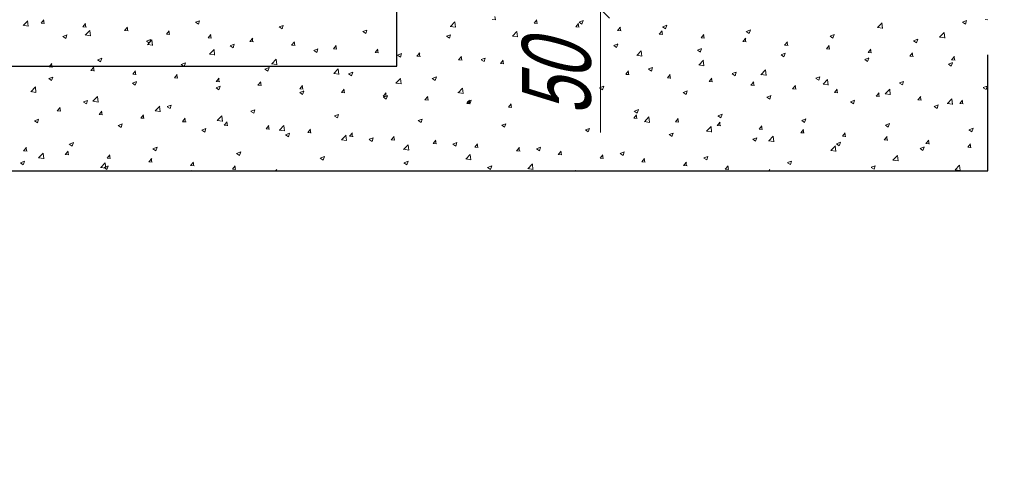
# Model space of a CAD drawing. Header units: millimetres. Extents: x 196 to 2027204, y -221452 to 153872.
# Tile 361 of 381: x 1225218 to 1227366, y -199682 to -198694. Entities that reach past the tile are written whole.
import ezdxf

# ---------------------------------------------------------------- set-up
doc = ezdxf.new("R2010")
doc.units = ezdxf.units.MM
doc.layers.get('Defpoints').update_dxf_attribs({"lineweight": 18})
for name, color, linetype, lineweight in [('.', 7, 'Continuous', 15), ('ТМ-размеры', 25, 'Continuous', 20), ('электрика', 1, 'Continuous', 140)]:
    doc.layers.add(name, color=color, linetype=linetype, lineweight=lineweight)
doc.styles.add('SFINKS', font='SFINKS.shx', dxfattribs={"width": 0.7, "oblique": 15})
doc.styles.add('Times New Roman', font='times.ttf')
doc.dimstyles.new('кира-50', dxfattribs={"dimtxt": 150, "dimasz": 40, "dimexe": 15, "dimexo": 0, "dimgap": 20, "dimtad": 1, "dimdec": 0, "dimrnd": 5, "dimdsep": 46, "dimtxsty": 'SFINKS', "dimblk1": 'OBLIQUE', "dimblk2": 'OBLIQUE', "dimsah": 1, "dimcen": 2.5, "dimclrd": 252, "dimclre": 252, "dimclrt": 252, "dimadec": 0, "dimazin": 0, "dimtfac": 1, "dimtdec": 0, "dimtofl": 0, "dimtmove": 0, "dimatfit": 3, "dimldrblk": 'OBLIQUE', "dimfxl": 15, "dimtfill": 1, "dimtolj": 1, "dimtzin": 0, "dimlwd": 20, "dimlwe": 20, "dimarcsym": 0})

# ---------------------------------------------------------------- blocks, each defined once
blk = doc.blocks.new('_Oblique')
at = {"color": 0, "linetype": 'ByBlock', "lineweight": -2}
blk.add_line((-0.5, -0.5), (0.5, 0.5), dxfattribs=at)
blk = doc.blocks.new('*D90')
at = {"layer": 'Defpoints', "color": 0, "linetype": 'ByBlock', "lineweight": 50, "transparency": 16777216}
for p in [(1226485.2, -198620.3), (1226485.2, -198670.3), (1226485.2, -198670.3)]:
    blk.add_point(p, dxfattribs=at)
at = {"layer": 'ТМ-размеры', "color": 252, "linetype": 'ByBlock', "lineweight": 20, "transparency": 16777216}
for p, q in [((1226485.2, -198620.3), (1226500.2, -198620.3)), ((1226485.2, -198620.3), (1226485.2, -198670.3)), ((1226485.2, -198670.3), (1226500.2, -198670.3)), ((1226485.2, -198670.3), (1226485.2, -198940.2))]:
    blk.add_line(p, q, dxfattribs=at)
at = {"layer": 'ТМ-размеры', "color": 252, "linetype": 'ByBlock', "lineweight": 20, "transparency": 16777216, "xscale": 40, "yscale": 40, "zscale": 40}
for p, rotation in [((1226485.2, -198620.3), 90), ((1226485.2, -198670.3), 270)]:
    blk.add_blockref('_Oblique', p, dxfattribs=dict(at, rotation=rotation))
at = {"layer": 'ТМ-размеры', "color": 252, "linetype": 'ByBlock', "transparency": 16777216, "insert": (1226390.2, -198825.3), "char_height": 150, "attachment_point": 5, "rotation": 90, "style": 'SFINKS', "bg_fill": 3, "box_fill_scale": 1.1, "bg_fill_color": 256, "bg_fill_true_color": 13158600, "bg_fill_transparency": 0}
blk.add_mtext('\\A1;50', dxfattribs=at)

msp = doc.modelspace()

# ---------------------------------------------------------------- linework, layer by layer
at = {"layer": '.', "color": 252, "linetype": 'Continuous', "lineweight": 20, "ltscale": 0.3, "true_color": 0x8c8c8c}
for p, q in [((1225225.9, -198706.1), (1225235.7, -198695.8)), ((1225237, -198707.9), (1225235.6, -198695.9)), ((1225265, -198701.4), (1225271.1, -198694.1)), ((1225271.7, -198702.2), (1225270.2, -198694.2)), ((1225601.8, -198699.3), (1225610.7, -198695.9)), ((1225608.1, -198703.7), (1225610.6, -198696)), ((1226249.4, -198693.5), (1226257, -198694.2)), ((1226256.1, -198694.3), (1226254.6, -198686.4)), ((1226340.5, -198701.5), (1226346.6, -198694.2)), ((1226347.2, -198702.3), (1226345.7, -198694.4)), ((1226438.6, -198699), (1226447.5, -198695.6)), ((1226444.8, -198703.4), (1226447.4, -198695.7)), ((1227275.4, -198698.7), (1227284.2, -198695.3)), ((1227281.6, -198703.1), (1227284.2, -198695.5)), ((1227324.9, -198693.6), (1227330.5, -198694.1)), ((1225225.7, -198705.8), (1225237, -198707.6)), ((1225265, -198701.4), (1225272.6, -198702)), ((1225356.1, -198709.3), (1225362.2, -198702)), ((1225356.1, -198709.4), (1225363.7, -198710)), ((1225362.8, -198710.2), (1225361.3, -198702.2)), ((1225361.4, -198727.2), (1225371.3, -198716.9)), ((1225372.5, -198728.9), (1225371.1, -198716.9)), ((1225447.2, -198717.3), (1225453.3, -198710)), ((1225447.2, -198717.3), (1225454.8, -198718)), ((1225453.9, -198718.1), (1225452.4, -198710.2)), ((1225538.3, -198725.3), (1225544.4, -198718)), ((1225545, -198726.1), (1225543.5, -198718.2)), ((1225601.7, -198699.4), (1225608.1, -198703.7)), ((1225784.3, -198709.5), (1225793.2, -198706)), ((1225784.3, -198709.6), (1225790.6, -198713.9)), ((1225790.6, -198713.9), (1225793.1, -198706.2)), ((1225966.8, -198719.6), (1225975.7, -198716.2)), ((1225973.1, -198724), (1225975.7, -198716.4)), ((1226157.6, -198708.3), (1226168.9, -198710)), ((1226157.8, -198708.6), (1226167.7, -198698.3)), ((1226168.9, -198710.3), (1226167.5, -198698.3)), ((1226293.3, -198729.6), (1226303.2, -198719.3)), ((1226304.4, -198731.4), (1226303, -198719.3)), ((1226340.5, -198701.5), (1226348.1, -198702.2)), ((1226431.6, -198709.4), (1226437.7, -198702.2)), ((1226431.6, -198709.5), (1226439.2, -198710.1)), ((1226438.3, -198710.3), (1226436.8, -198702.3)), ((1226438.5, -198699.2), (1226444.8, -198703.4)), ((1226522.7, -198717.4), (1226528.8, -198710.1)), ((1226522.7, -198717.4), (1226530.2, -198718.1)), ((1226529.4, -198718.3), (1226527.9, -198710.3)), ((1226613.7, -198725.4), (1226619.9, -198718.1)), ((1226620.5, -198726.2), (1226619, -198718.3)), ((1226621, -198709.3), (1226627.3, -198713.6)), ((1226621.1, -198709.2), (1226630, -198705.8)), ((1226627.3, -198713.6), (1226629.9, -198705.9)), ((1226803.6, -198719.3), (1226812.5, -198715.9)), ((1226809.9, -198723.8), (1226812.4, -198716.1)), ((1227089.6, -198710.7), (1227100.9, -198712.4)), ((1227089.7, -198711), (1227099.6, -198700.7)), ((1227100.8, -198712.8), (1227099.4, -198700.7)), ((1227275.3, -198698.9), (1227281.6, -198703.1)), ((1225312.5, -198730.2), (1225318.8, -198734.5)), ((1225312.6, -198730.1), (1225321.5, -198726.7)), ((1225318.8, -198734.5), (1225321.4, -198726.8)), ((1225361.2, -198726.9), (1225372.5, -198728.6)), ((1225495, -198740.4), (1225501.4, -198744.7)), ((1225495.1, -198740.2), (1225504, -198736.8)), ((1225496.9, -198748.2), (1225506.8, -198737.9)), ((1225501.3, -198744.7), (1225503.9, -198737)), ((1225508, -198750), (1225506.6, -198737.9)), ((1225538.3, -198725.3), (1225545.8, -198726)), ((1225629.4, -198733.2), (1225635.5, -198726)), ((1225629.4, -198733.3), (1225636.9, -198733.9)), ((1225636.1, -198734.1), (1225634.6, -198726.1)), ((1225720.4, -198741.2), (1225726.6, -198733.9)), ((1225727.2, -198742.1), (1225725.7, -198734.1)), ((1225966.8, -198719.8), (1225973.1, -198724)), ((1226149.3, -198729.9), (1226155.6, -198734.2)), ((1226149.4, -198729.8), (1226158.3, -198726.4)), ((1226155.6, -198734.2), (1226158.2, -198726.5)), ((1226293.2, -198729.3), (1226304.5, -198731)), ((1226331.8, -198740.1), (1226338.1, -198744.4)), ((1226331.9, -198740), (1226340.8, -198736.6)), ((1226338.1, -198744.4), (1226340.7, -198736.7)), ((1226428.9, -198750.6), (1226438.8, -198740.3)), ((1226440, -198752.4), (1226438.6, -198740.3)), ((1226613.7, -198725.4), (1226621.3, -198726.1)), ((1226704.8, -198733.4), (1226711, -198726.1)), ((1226704.8, -198733.4), (1226712.4, -198734)), ((1226711.6, -198734.2), (1226710.1, -198726.2)), ((1226795.9, -198741.3), (1226802.1, -198734)), ((1226802.7, -198742.2), (1226801.2, -198734.2)), ((1226803.5, -198719.5), (1226809.9, -198723.8)), ((1226986.1, -198729.5), (1226995, -198726.1)), ((1226986.1, -198729.7), (1226992.4, -198733.9)), ((1226992.4, -198733.9), (1226994.9, -198726.3)), ((1227168.6, -198739.7), (1227177.5, -198736.3)), ((1227168.6, -198739.8), (1227174.9, -198744.1)), ((1227174.9, -198744.1), (1227177.5, -198736.4)), ((1227225.1, -198731.7), (1227236.4, -198733.4)), ((1227225.3, -198732), (1227235.2, -198721.7)), ((1227236.4, -198733.8), (1227235, -198721.7)), ((1225496.8, -198747.9), (1225508.1, -198749.6)), ((1225632.5, -198769.2), (1225642.4, -198758.9)), ((1225643.6, -198771), (1225642.2, -198758.9)), ((1225677.6, -198750.4), (1225686.5, -198747)), ((1225677.6, -198750.6), (1225683.9, -198754.8)), ((1225683.9, -198754.8), (1225686.4, -198747.2)), ((1225720.4, -198741.2), (1225728, -198741.9)), ((1225811.5, -198749.2), (1225817.7, -198741.9)), ((1225811.5, -198749.2), (1225819.1, -198749.9)), ((1225818.3, -198750), (1225816.8, -198742.1)), ((1225860.1, -198760.6), (1225869, -198757.2)), ((1225860.1, -198760.7), (1225866.4, -198765)), ((1225866.4, -198765), (1225868.9, -198757.3)), ((1225902.6, -198757.2), (1225908.8, -198749.9)), ((1225902.6, -198757.2), (1225910.2, -198757.8)), ((1225909.4, -198758), (1225907.9, -198750)), ((1225993.7, -198765.1), (1225999.8, -198757.8)), ((1226000.4, -198766), (1225999, -198758)), ((1226428.7, -198750.3), (1226440, -198752.1)), ((1226514.3, -198750.3), (1226520.6, -198754.6)), ((1226514.4, -198750.1), (1226523.3, -198746.7)), ((1226520.6, -198754.5), (1226523.2, -198746.9)), ((1226564.4, -198771.6), (1226574.3, -198761.3)), ((1226575.5, -198773.4), (1226574.1, -198761.3)), ((1226696.8, -198760.5), (1226703.2, -198764.7)), ((1226696.9, -198760.3), (1226705.8, -198756.9)), ((1226703.1, -198764.7), (1226705.7, -198757)), ((1226795.9, -198741.3), (1226803.5, -198742)), ((1226887, -198749.3), (1226893.1, -198742)), ((1226887, -198749.3), (1226894.6, -198750)), ((1226893.7, -198750.1), (1226892.3, -198742.2)), ((1226978.1, -198757.3), (1226984.2, -198750)), ((1226978.1, -198757.3), (1226985.7, -198757.9)), ((1226984.8, -198758.1), (1226983.4, -198750.1)), ((1227069.2, -198765.2), (1227075.3, -198757.9)), ((1227075.9, -198766.1), (1227074.5, -198758.1)), ((1225388.3, -198781.4), (1225394.6, -198785.6)), ((1225388.4, -198781.2), (1225397.3, -198777.8)), ((1225394.6, -198785.6), (1225397.2, -198777.9)), ((1225632.3, -198768.9), (1225643.6, -198770.7)), ((1225768, -198790.2), (1225777.9, -198779.9)), ((1225779.1, -198792), (1225777.7, -198779.9)), ((1225993.7, -198765.1), (1226001.3, -198765.8)), ((1226042.6, -198770.9), (1226048.9, -198775.2)), ((1226042.7, -198770.8), (1226051.5, -198767.3)), ((1226048.9, -198775.2), (1226051.5, -198767.5)), ((1226084.8, -198773.1), (1226090.9, -198765.8)), ((1226084.8, -198773.1), (1226092.4, -198773.8)), ((1226091.5, -198773.9), (1226090.1, -198766)), ((1226175.9, -198781.1), (1226182, -198773.8)), ((1226175.9, -198781.1), (1226183.5, -198781.7)), ((1226182.6, -198781.9), (1226181.2, -198773.9)), ((1226225.1, -198781.1), (1226231.4, -198785.3)), ((1226225.2, -198780.9), (1226234.1, -198777.5)), ((1226231.4, -198785.3), (1226234, -198777.7)), ((1226267, -198789), (1226273.1, -198781.7)), ((1226273.7, -198789.9), (1226272.3, -198781.9)), ((1226564.3, -198771.3), (1226575.6, -198773.1)), ((1226699.9, -198792.6), (1226709.8, -198782.3)), ((1226711.1, -198794.4), (1226709.6, -198782.4)), ((1226879.4, -198770.5), (1226888.3, -198767.1)), ((1226879.4, -198770.6), (1226885.7, -198774.9)), ((1226885.7, -198774.9), (1226888.2, -198767.2)), ((1227061.9, -198780.7), (1227070.8, -198777.2)), ((1227061.9, -198780.8), (1227068.2, -198785.1)), ((1227068.2, -198785.1), (1227070.8, -198777.4)), ((1227069.2, -198765.2), (1227076.8, -198765.9)), ((1227160.3, -198773.2), (1227166.4, -198765.9)), ((1227160.3, -198773.2), (1227167.9, -198773.9)), ((1227167, -198774), (1227165.6, -198766.1)), ((1227251.4, -198781.2), (1227257.5, -198773.9)), ((1227251.4, -198781.2), (1227259, -198781.9)), ((1227258.1, -198782), (1227256.6, -198774.1)), ((1225282.6, -198796.9), (1225288.7, -198789.6)), ((1225282.6, -198796.9), (1225290.2, -198797.6)), ((1225289.3, -198797.7), (1225287.9, -198789.8)), ((1225373.7, -198804.9), (1225379.8, -198797.6)), ((1225373.7, -198804.9), (1225381.3, -198805.5)), ((1225380.4, -198805.7), (1225379, -198797.7)), ((1225570.8, -198791.5), (1225577.2, -198795.8)), ((1225570.9, -198791.4), (1225579.8, -198788)), ((1225577.2, -198795.8), (1225579.7, -198788.1)), ((1225753.4, -198801.5), (1225762.3, -198798.1)), ((1225753.4, -198801.7), (1225759.7, -198806)), ((1225759.7, -198806), (1225762.2, -198798.3)), ((1225767.9, -198789.9), (1225779.2, -198791.7)), ((1225903.6, -198811.3), (1225913.4, -198800.9)), ((1225914.7, -198813), (1225913.2, -198801)), ((1226267, -198789), (1226274.6, -198789.7)), ((1226358.1, -198797), (1226364.2, -198789.7)), ((1226358.1, -198797), (1226365.7, -198797.7)), ((1226364.8, -198797.8), (1226363.3, -198789.9)), ((1226407.6, -198791.3), (1226413.9, -198795.5)), ((1226407.7, -198791.1), (1226416.6, -198787.7)), ((1226413.9, -198795.5), (1226416.5, -198787.8)), ((1226449.2, -198805), (1226455.3, -198797.7)), ((1226449.2, -198805), (1226456.8, -198805.7)), ((1226455.9, -198805.8), (1226454.4, -198797.9)), ((1226590.1, -198801.4), (1226596.4, -198805.7)), ((1226590.2, -198801.3), (1226599.1, -198797.9)), ((1226596.4, -198805.7), (1226599, -198798)), ((1226699.8, -198792.3), (1226711.1, -198794.1)), ((1226835.5, -198813.7), (1226845.4, -198803.4)), ((1226846.6, -198815.4), (1226845.2, -198803.4)), ((1227244.4, -198791), (1227250.7, -198795.2)), ((1227244.5, -198790.8), (1227253.3, -198787.4)), ((1227250.7, -198795.2), (1227253.3, -198787.6)), ((1225281.6, -198822.3), (1225287.9, -198826.6)), ((1225281.7, -198822.2), (1225290.6, -198818.8)), ((1225287.9, -198826.6), (1225290.5, -198818.9)), ((1225464.8, -198812.8), (1225470.9, -198805.5)), ((1225464.8, -198812.9), (1225472.4, -198813.5)), ((1225471.5, -198813.7), (1225470, -198805.7)), ((1225555.9, -198820.8), (1225562, -198813.5)), ((1225555.9, -198820.8), (1225563.5, -198821.5)), ((1225562.6, -198821.6), (1225561.1, -198813.7)), ((1225647, -198828.8), (1225653.1, -198821.5)), ((1225653.7, -198829.6), (1225652.2, -198821.7)), ((1225903.4, -198811), (1225914.7, -198812.7)), ((1225935.9, -198811.7), (1225944.8, -198808.3)), ((1225935.9, -198811.9), (1225942.2, -198816.1)), ((1225942.2, -198816.1), (1225944.8, -198808.5)), ((1226039.1, -198832.3), (1226049, -198822)), ((1226050.2, -198834), (1226048.8, -198822)), ((1226118.4, -198822), (1226124.7, -198826.3)), ((1226118.5, -198821.9), (1226127.4, -198818.5)), ((1226124.7, -198826.3), (1226127.3, -198818.6)), ((1226540.3, -198812.9), (1226546.4, -198805.6)), ((1226540.3, -198813), (1226547.9, -198813.6)), ((1226547, -198813.8), (1226545.5, -198805.8)), ((1226631.4, -198820.9), (1226637.5, -198813.6)), ((1226631.4, -198820.9), (1226639, -198821.6)), ((1226638.1, -198821.8), (1226636.6, -198813.8)), ((1226722.5, -198828.9), (1226728.6, -198821.6)), ((1226729.2, -198829.7), (1226727.7, -198821.8)), ((1226772.6, -198811.6), (1226779, -198815.9)), ((1226772.7, -198811.4), (1226781.6, -198808)), ((1226779, -198815.9), (1226781.5, -198808.2)), ((1226835.3, -198813.4), (1226846.6, -198815.1)), ((1226955.2, -198821.6), (1226964.1, -198818.2)), ((1226955.2, -198821.8), (1226961.5, -198826)), ((1226961.5, -198826), (1226964, -198818.3)), ((1226971, -198834.7), (1226980.9, -198824.4)), ((1226982.1, -198836.5), (1226980.7, -198824.4)), ((1225242.7, -198850.9), (1225252.6, -198840.6)), ((1225253.8, -198852.7), (1225252.4, -198840.6)), ((1225464.1, -198832.5), (1225470.5, -198836.8)), ((1225464.2, -198832.3), (1225473.1, -198828.9)), ((1225470.4, -198836.7), (1225473, -198829.1)), ((1225646.7, -198842.5), (1225655.6, -198839.1)), ((1225646.7, -198842.7), (1225653, -198846.9)), ((1225647, -198828.8), (1225654.6, -198829.5)), ((1225653, -198846.9), (1225655.5, -198839.2)), ((1225738.1, -198836.7), (1225744.2, -198829.5)), ((1225738.1, -198836.8), (1225745.7, -198837.4)), ((1225744.8, -198837.6), (1225743.3, -198829.6)), ((1225829.2, -198844.7), (1225835.3, -198837.4)), ((1225829.2, -198844.7), (1225836.7, -198845.4)), ((1225835.9, -198845.6), (1225834.4, -198837.6)), ((1225920.3, -198852.7), (1225926.4, -198845.4)), ((1225927, -198853.5), (1225925.5, -198845.6)), ((1226038.9, -198832), (1226050.2, -198833.7)), ((1226174.6, -198853.3), (1226184.5, -198843)), ((1226185.7, -198855.1), (1226184.3, -198843)), ((1226300.9, -198832.2), (1226307.2, -198836.5)), ((1226301, -198832.1), (1226309.9, -198828.6)), ((1226307.2, -198836.5), (1226309.8, -198828.8)), ((1226483.4, -198842.4), (1226489.7, -198846.6)), ((1226483.5, -198842.2), (1226492.4, -198838.8)), ((1226489.7, -198846.6), (1226492.3, -198839)), ((1226722.5, -198828.9), (1226730, -198829.6)), ((1226813.6, -198836.9), (1226819.7, -198829.6)), ((1226813.6, -198836.9), (1226821.1, -198837.5)), ((1226820.3, -198837.7), (1226818.8, -198829.7)), ((1226904.6, -198844.8), (1226910.8, -198837.5)), ((1226904.6, -198844.8), (1226912.2, -198845.5)), ((1226911.4, -198845.7), (1226909.9, -198837.7)), ((1226970.9, -198834.4), (1226982.2, -198836.1)), ((1226995.7, -198852.8), (1227001.9, -198845.5)), ((1227002.5, -198853.6), (1227001, -198845.7)), ((1227106.6, -198855.7), (1227116.5, -198845.4)), ((1227117.7, -198857.5), (1227116.3, -198845.4)), ((1227137.7, -198831.8), (1227146.6, -198828.4)), ((1227137.7, -198831.9), (1227144, -198836.2)), ((1227144, -198836.2), (1227146.6, -198828.5)), ((1227320.2, -198842.1), (1227326.5, -198846.4)), ((1227320.3, -198842), (1227329.2, -198838.5)), ((1227326.5, -198846.4), (1227329.1, -198838.7)), ((1225242.5, -198850.6), (1225253.8, -198852.3)), ((1225378.2, -198871.9), (1225388.1, -198861.6)), ((1225389.3, -198873.7), (1225387.9, -198861.6)), ((1225829.2, -198852.7), (1225838.1, -198849.3)), ((1225829.2, -198852.8), (1225835.5, -198857.1)), ((1225835.5, -198857.1), (1225838, -198849.4)), ((1225920.2, -198852.7), (1225927.8, -198853.4)), ((1226011.3, -198860.7), (1226017.5, -198853.4)), ((1226011.3, -198860.7), (1226018.9, -198861.3)), ((1226011.7, -198863), (1226018, -198867.3)), ((1226011.8, -198862.9), (1226020.6, -198859.4)), ((1226018.1, -198861.5), (1226016.6, -198853.5)), ((1226018, -198867.3), (1226020.6, -198859.6)), ((1226102.4, -198868.6), (1226108.6, -198861.3)), ((1226102.4, -198868.6), (1226110, -198869.3)), ((1226109.2, -198869.5), (1226107.7, -198861.5)), ((1226174.5, -198853), (1226185.8, -198854.7)), ((1226193.5, -198876.6), (1226199.6, -198869.3)), ((1226194.3, -198873), (1226203.2, -198869.6)), ((1226200.3, -198877.4), (1226198.8, -198869.5)), ((1226200.5, -198877.4), (1226203.1, -198869.8)), ((1226310.2, -198874.3), (1226320.1, -198864)), ((1226321.3, -198876.1), (1226319.9, -198864)), ((1226665.9, -198852.6), (1226672.3, -198856.8)), ((1226666, -198852.4), (1226674.9, -198849)), ((1226672.2, -198856.8), (1226674.8, -198849.1)), ((1226848.5, -198862.6), (1226857.4, -198859.2)), ((1226848.5, -198862.7), (1226854.8, -198867)), ((1226854.8, -198867), (1226857.3, -198859.3)), ((1226995.7, -198852.8), (1227003.3, -198853.5)), ((1227031, -198872.7), (1227039.9, -198869.3)), ((1227037.3, -198877.2), (1227039.8, -198869.5)), ((1227086.8, -198860.8), (1227093, -198853.5)), ((1227086.8, -198860.8), (1227094.4, -198861.4)), ((1227093.6, -198861.6), (1227092.1, -198853.6)), ((1227106.4, -198855.4), (1227117.7, -198857.2)), ((1227177.9, -198868.7), (1227184, -198861.4)), ((1227177.9, -198868.7), (1227185.5, -198869.4)), ((1227184.6, -198869.6), (1227183.2, -198861.6)), ((1227242.1, -198876.7), (1227252, -198866.4)), ((1227253.2, -198878.5), (1227251.8, -198866.4)), ((1227269, -198876.7), (1227275.1, -198869.4)), ((1227275.7, -198877.5), (1227274.3, -198869.6)), ((1225300.2, -198892.4), (1225306.3, -198885.1)), ((1225307, -198893.3), (1225305.5, -198885.3)), ((1225357.4, -198873.5), (1225363.7, -198877.7)), ((1225357.5, -198873.3), (1225366.4, -198869.9)), ((1225363.7, -198877.7), (1225366.3, -198870)), ((1225378.1, -198871.6), (1225389.4, -198873.4)), ((1225513.8, -198892.9), (1225523.7, -198882.6)), ((1225524.9, -198894.7), (1225523.5, -198882.6)), ((1225539.9, -198883.6), (1225546.3, -198887.9)), ((1225540, -198883.5), (1225548.9, -198880.1)), ((1225546.2, -198887.9), (1225548.8, -198880.2)), ((1225722.5, -198893.6), (1225731.4, -198890.2)), ((1225728.8, -198898.1), (1225731.3, -198890.4)), ((1226193.5, -198876.6), (1226201.1, -198877.3)), ((1226194.2, -198873.2), (1226200.5, -198877.4)), ((1226284.6, -198884.6), (1226290.7, -198877.3)), ((1226284.6, -198884.6), (1226292.2, -198885.2)), ((1226291.3, -198885.4), (1226289.9, -198877.4)), ((1226310, -198874), (1226321.3, -198875.8)), ((1226375.7, -198892.5), (1226381.8, -198885.2)), ((1226376.7, -198883.3), (1226383, -198887.6)), ((1226376.8, -198883.2), (1226385.7, -198879.8)), ((1226382.4, -198893.4), (1226381, -198885.4)), ((1226383, -198887.6), (1226385.6, -198879.9)), ((1226445.7, -198895.3), (1226455.6, -198885)), ((1226456.8, -198897.1), (1226455.4, -198885.1)), ((1226559.3, -198893.4), (1226568.2, -198890)), ((1226565.5, -198897.8), (1226568.1, -198890.1)), ((1227031, -198872.9), (1227037.3, -198877.2)), ((1227213.5, -198883.1), (1227219.8, -198887.3)), ((1227213.6, -198882.9), (1227222.4, -198879.5)), ((1227219.8, -198887.3), (1227222.4, -198879.7)), ((1227242, -198876.4), (1227253.3, -198878.2)), ((1227269, -198876.7), (1227276.6, -198877.4)), ((1225250.8, -198914.3), (1225259.7, -198910.8)), ((1225257, -198918.7), (1225259.6, -198911)), ((1225300.2, -198892.4), (1225307.8, -198893.1)), ((1225391.3, -198900.4), (1225397.4, -198893.1)), ((1225391.3, -198900.4), (1225398.9, -198901.1)), ((1225398, -198901.2), (1225396.6, -198893.3)), ((1225482.4, -198908.4), (1225488.5, -198901.1)), ((1225482.4, -198908.4), (1225490, -198909)), ((1225489.1, -198909.2), (1225487.7, -198901.2)), ((1225513.6, -198892.6), (1225524.9, -198894.4)), ((1225573.5, -198916.3), (1225579.6, -198909)), ((1225580.2, -198917.2), (1225578.8, -198909.2)), ((1225649.3, -198913.9), (1225659.2, -198903.6)), ((1225660.4, -198915.7), (1225659, -198903.7)), ((1225722.5, -198893.8), (1225728.8, -198898.1)), ((1225905, -198903.8), (1225913.9, -198900.4)), ((1225905, -198904), (1225911.3, -198908.2)), ((1225911.3, -198908.2), (1225913.9, -198900.5)), ((1226087.6, -198914), (1226096.5, -198910.6)), ((1226093.8, -198918.4), (1226096.4, -198910.7)), ((1226375.7, -198892.5), (1226383.3, -198893.2)), ((1226445.6, -198895), (1226456.9, -198896.8)), ((1226466.8, -198900.5), (1226472.9, -198893.2)), ((1226466.8, -198900.5), (1226474.4, -198901.2)), ((1226473.5, -198901.3), (1226472.1, -198893.4)), ((1226557.9, -198908.5), (1226564, -198901.2)), ((1226557.9, -198908.5), (1226565.5, -198909.2)), ((1226559.2, -198893.5), (1226565.5, -198897.8)), ((1226564.6, -198909.3), (1226563.2, -198901.4)), ((1226581.2, -198916.4), (1226591.1, -198906.1)), ((1226592.3, -198918.1), (1226590.9, -198906.1)), ((1226649, -198916.4), (1226655.1, -198909.1)), ((1226655.7, -198917.3), (1226654.2, -198909.3)), ((1226741.7, -198903.7), (1226748.1, -198908)), ((1226741.8, -198903.5), (1226750.7, -198900.1)), ((1226748.1, -198907.9), (1226750.6, -198900.3)), ((1226924.3, -198913.7), (1226933.2, -198910.3)), ((1226930.6, -198918.1), (1226933.1, -198910.4)), ((1225250.7, -198914.4), (1225257, -198918.7)), ((1225433.2, -198924.6), (1225439.6, -198928.8)), ((1225433.3, -198924.4), (1225442.2, -198921)), ((1225439.5, -198928.8), (1225442.1, -198921.2)), ((1225573.5, -198916.4), (1225581.1, -198917)), ((1225615.8, -198934.6), (1225624.7, -198931.2)), ((1225622.1, -198939), (1225624.6, -198931.3)), ((1225649.2, -198913.6), (1225660.5, -198915.4)), ((1225664.6, -198924.3), (1225670.7, -198917)), ((1225664.6, -198924.3), (1225672.2, -198925)), ((1225671.3, -198925.1), (1225669.9, -198917.2)), ((1225755.7, -198932.3), (1225761.8, -198925)), ((1225755.7, -198932.3), (1225763.3, -198933)), ((1225762.4, -198933.1), (1225760.9, -198925.2)), ((1225784.8, -198935), (1225794.7, -198924.7)), ((1225795.9, -198936.7), (1225794.5, -198924.7)), ((1225846.8, -198940.2), (1225852.9, -198932.9)), ((1225853.5, -198941.1), (1225852, -198933.1)), ((1226087.5, -198914.1), (1226093.8, -198918.4)), ((1226270, -198924.3), (1226276.3, -198928.6)), ((1226270.1, -198924.2), (1226279, -198920.7)), ((1226276.3, -198928.6), (1226278.9, -198920.9)), ((1226452.6, -198934.3), (1226461.5, -198930.9)), ((1226458.8, -198938.7), (1226461.4, -198931.1)), ((1226581.1, -198916.1), (1226592.4, -198917.8)), ((1226649, -198916.5), (1226656.6, -198917.1)), ((1226716.8, -198937.4), (1226726.7, -198927.1)), ((1226727.9, -198939.2), (1226726.5, -198927.1)), ((1226740.1, -198924.4), (1226746.2, -198917.1)), ((1226740.1, -198924.4), (1226747.7, -198925.1)), ((1226746.8, -198925.3), (1226745.3, -198917.3)), ((1226831.2, -198932.4), (1226837.3, -198925.1)), ((1226831.2, -198932.4), (1226838.8, -198933.1)), ((1226837.9, -198933.2), (1226836.4, -198925.3)), ((1226922.3, -198940.4), (1226928.4, -198933.1)), ((1226924.3, -198913.9), (1226930.6, -198918.1)), ((1226929, -198941.2), (1226927.5, -198933.2)), ((1227106.8, -198923.9), (1227115.7, -198920.5)), ((1227106.8, -198924), (1227113.1, -198928.3)), ((1227113.1, -198928.3), (1227115.7, -198920.6)), ((1227289.3, -198934.2), (1227295.6, -198938.5)), ((1227289.4, -198934), (1227298.3, -198930.6)), ((1227295.6, -198938.5), (1227298.2, -198930.8)), ((1225615.7, -198934.8), (1225622.1, -198939)), ((1225784.7, -198934.7), (1225796, -198936.4)), ((1225798.3, -198944.8), (1225807.2, -198941.4)), ((1225798.3, -198944.9), (1225804.6, -198949.2)), ((1225804.6, -198949.2), (1225807.1, -198941.5)), ((1225846.8, -198940.3), (1225854.4, -198940.9)), ((1225920.2, -198955.7), (1225931.5, -198957.4)), ((1225920.4, -198956), (1225930.3, -198945.7)), ((1225931.5, -198957.8), (1225930.1, -198945.7)), ((1225937.9, -198948.2), (1225944, -198940.9)), ((1225937.9, -198948.2), (1225945.5, -198948.9)), ((1225944.6, -198949.1), (1225943.1, -198941.1)), ((1225980.8, -198955.1), (1225987.1, -198959.4)), ((1225980.9, -198954.9), (1225989.7, -198951.5)), ((1225987.1, -198959.4), (1225989.7, -198951.7)), ((1226029, -198956.2), (1226035.1, -198948.9)), ((1226035.7, -198957), (1226034.2, -198949.1)), ((1226452.5, -198934.5), (1226458.8, -198938.7)), ((1226635, -198944.7), (1226641.4, -198948.9)), ((1226635.1, -198944.5), (1226644, -198941.1)), ((1226641.3, -198948.9), (1226643.9, -198941.2)), ((1226716.6, -198937.1), (1226727.9, -198938.8)), ((1226817.6, -198954.7), (1226826.5, -198951.3)), ((1226817.6, -198954.8), (1226823.9, -198959.1)), ((1226823.9, -198959.1), (1226826.4, -198951.4)), ((1226852.3, -198958.4), (1226862.2, -198948.1)), ((1226863.4, -198960.2), (1226862, -198948.1)), ((1226922.3, -198940.4), (1226929.9, -198941)), ((1227013.4, -198948.3), (1227019.5, -198941)), ((1227013.4, -198948.3), (1227020.9, -198949)), ((1227020.1, -198949.2), (1227018.6, -198941.2)), ((1227104.5, -198956.3), (1227110.6, -198949)), ((1227111.2, -198957.1), (1227109.7, -198949.2)), ((1225226.8, -198980), (1225232.9, -198972.7)), ((1225233.5, -198980.8), (1225232, -198972.9)), ((1225326.5, -198965.5), (1225332.8, -198969.8)), ((1225326.6, -198965.4), (1225335.5, -198962)), ((1225332.8, -198969.8), (1225335.4, -198962.1)), ((1225509, -198975.7), (1225515.4, -198980)), ((1225509.1, -198975.6), (1225518, -198972.2)), ((1225515.3, -198980), (1225517.9, -198972.3)), ((1226029, -198956.2), (1226036.6, -198956.9)), ((1226055.8, -198976.7), (1226067.1, -198978.5)), ((1226055.9, -198977), (1226065.8, -198966.7)), ((1226067, -198978.8), (1226065.6, -198966.7)), ((1226120.1, -198964.2), (1226126.2, -198956.9)), ((1226120.1, -198964.2), (1226127.6, -198964.8)), ((1226126.8, -198965), (1226125.3, -198957)), ((1226163.3, -198965.3), (1226169.6, -198969.5)), ((1226163.4, -198965.1), (1226172.3, -198961.7)), ((1226169.6, -198969.5), (1226172.2, -198961.9)), ((1226211.1, -198972.1), (1226217.3, -198964.8)), ((1226211.1, -198972.1), (1226218.7, -198972.8)), ((1226217.9, -198973), (1226216.4, -198965)), ((1226302.2, -198980.1), (1226308.4, -198972.8)), ((1226309, -198980.9), (1226307.5, -198973)), ((1226345.8, -198975.4), (1226352.1, -198979.7)), ((1226345.9, -198975.3), (1226354.8, -198971.9)), ((1226352.1, -198979.7), (1226354.7, -198972)), ((1226852.2, -198958.1), (1226863.5, -198959.8)), ((1226987.9, -198979.4), (1226997.8, -198969.1)), ((1226999, -198981.2), (1226997.6, -198969.1)), ((1227000.1, -198964.8), (1227009, -198961.4)), ((1227000.1, -198965), (1227006.4, -198969.3)), ((1227006.4, -198969.2), (1227008.9, -198961.6)), ((1227104.4, -198956.3), (1227112, -198957)), ((1227182.6, -198975.2), (1227188.9, -198979.4)), ((1227182.7, -198975), (1227191.5, -198971.6)), ((1227188.9, -198979.4), (1227191.5, -198971.7)), ((1227195.5, -198964.3), (1227201.7, -198957)), ((1227195.5, -198964.3), (1227203.1, -198964.9)), ((1227202.3, -198965.1), (1227200.8, -198957.1)), ((1227286.6, -198972.2), (1227292.8, -198964.9)), ((1227286.6, -198972.2), (1227294.2, -198972.9)), ((1227293.4, -198973.1), (1227291.9, -198965.1)), ((1225226.8, -198980), (1225234.3, -198980.7)), ((1225259.4, -198995.3), (1225270.7, -198997.1)), ((1225259.5, -198995.6), (1225269.4, -198985.3)), ((1225270.6, -198997.4), (1225269.2, -198985.3)), ((1225317.8, -198988), (1225324, -198980.7)), ((1225317.8, -198988), (1225325.4, -198988.6)), ((1225324.6, -198988.8), (1225323.1, -198980.8)), ((1225408.9, -198995.9), (1225415.1, -198988.6)), ((1225408.9, -198995.9), (1225416.5, -198996.6)), ((1225415.7, -198996.8), (1225414.2, -198988.8)), ((1225500, -199003.9), (1225506.2, -198996.6)), ((1225506.8, -199004.7), (1225505.3, -198996.8)), ((1225691.6, -198985.7), (1225700.5, -198982.3)), ((1225691.6, -198985.9), (1225697.9, -198990.2)), ((1225697.9, -198990.1), (1225700.4, -198982.5)), ((1225874.1, -198995.9), (1225883, -198992.5)), ((1225874.1, -198996.1), (1225880.4, -199000.3)), ((1225880.4, -199000.3), (1225883, -198992.6)), ((1226191.3, -198997.7), (1226202.6, -198999.5)), ((1226191.5, -198998), (1226201.4, -198987.7)), ((1226202.6, -198999.8), (1226201.2, -198987.7)), ((1226302.2, -198980.1), (1226309.8, -198980.8)), ((1226393.3, -198988.1), (1226399.5, -198980.8)), ((1226393.3, -198988.1), (1226400.9, -198988.7)), ((1226400.1, -198988.9), (1226398.6, -198980.9)), ((1226484.4, -198996), (1226490.5, -198988.7)), ((1226484.4, -198996), (1226492, -198996.7)), ((1226491.2, -198996.9), (1226489.7, -198988.9)), ((1226528.3, -198985.6), (1226534.6, -198989.9)), ((1226528.4, -198985.5), (1226537.3, -198982)), ((1226534.6, -198989.9), (1226537.2, -198982.2)), ((1226575.5, -199004), (1226581.6, -198996.7)), ((1226582.2, -199004.8), (1226580.8, -198996.9)), ((1226710.8, -198995.8), (1226717.2, -199000)), ((1226710.9, -198995.6), (1226719.8, -198992.2)), ((1226717.1, -199000), (1226719.7, -198992.4)), ((1226987.7, -198979.1), (1226999, -198980.9)), ((1227123.4, -199000.4), (1227133.3, -198990.1)), ((1227134.5, -199002.2), (1227133.1, -198990.2)), ((1225219.8, -199006.5), (1225226.1, -199010.8)), ((1225219.9, -199006.4), (1225228.8, -199002.9)), ((1225226.1, -199010.8), (1225228.7, -199003.1)), ((1225394.9, -199016.3), (1225406.2, -199018.1)), ((1225395.1, -199016.6), (1225405, -199006.3)), ((1225402.3, -199016.7), (1225408.7, -199020.9)), ((1225402.4, -199016.5), (1225411.3, -199013.1)), ((1225406.2, -199018.4), (1225404.8, -199006.4)), ((1225408.6, -199020.9), (1225411.2, -199013.3)), ((1225500, -199003.9), (1225507.6, -199004.6)), ((1225591.1, -199011.9), (1225597.2, -199004.6)), ((1225591.1, -199011.9), (1225598.7, -199012.5)), ((1225597.9, -199012.7), (1225596.4, -199004.7)), ((1225682.2, -199019.8), (1225688.3, -199012.5)), ((1225682.2, -199019.8), (1225689.8, -199020.5)), ((1225688.9, -199020.7), (1225687.5, -199012.7)), ((1226056.6, -199006.2), (1226062.9, -199010.5)), ((1226056.7, -199006.1), (1226065.5, -199002.7)), ((1226062.9, -199010.5), (1226065.5, -199002.8)), ((1226239.1, -199016.4), (1226245.4, -199020.7)), ((1226239.2, -199016.2), (1226248.1, -199012.8)), ((1226245.4, -199020.7), (1226248, -199013)), ((1226326.9, -199018.7), (1226338.2, -199020.5)), ((1226327, -199019.1), (1226336.9, -199008.7)), ((1226338.1, -199020.8), (1226336.7, -199008.8)), ((1226575.5, -199004), (1226583.1, -199004.7)), ((1226666.6, -199012), (1226672.7, -199004.7)), ((1226666.6, -199012), (1226674.2, -199012.6)), ((1226673.3, -199012.8), (1226671.9, -199004.8)), ((1226757.7, -199019.9), (1226763.8, -199012.6)), ((1226757.7, -199020), (1226765.3, -199020.6)), ((1226764.4, -199020.8), (1226763, -199012.8)), ((1226893.4, -199005.8), (1226902.3, -199002.4)), ((1226893.4, -199006), (1226899.7, -199010.2)), ((1226899.7, -199010.2), (1226902.2, -199002.5)), ((1227075.9, -199016), (1227084.8, -199012.6)), ((1227075.9, -199016.1), (1227082.2, -199020.4)), ((1227082.2, -199020.4), (1227084.8, -199012.7)), ((1227123.3, -199000.1), (1227134.6, -199001.9)), ((1227258.9, -199021.5), (1227268.8, -199011.2)), ((1227270, -199023.2), (1227268.6, -199011.2)), ((1225592.7, -199023.7), (1225593.8, -199023.3)), ((1225593.6, -199023.7), (1225593.7, -199023.4)), ((1225776.7, -199023.7), (1225779.4, -199020.5)), ((1225779.1, -199023.7), (1225778.6, -199020.7)), ((1226428.7, -199023.7), (1226430.6, -199023)), ((1226430.3, -199023.7), (1226430.5, -199023.2)), ((1226852.3, -199023.7), (1226854.9, -199020.6)), ((1226854.6, -199023.7), (1226854, -199020.8)), ((1227258.8, -199021.2), (1227270.1, -199022.9)), ((1227264.8, -199023.7), (1227267.4, -199022.7)), ((1227267, -199023.7), (1227267.3, -199022.9))]:
    msp.add_line(p, q, dxfattribs=at)
at = {"color": 252, "lineweight": 25, "ltscale": 10}
for p, q in [((1226041, -198795.3), (1226041, -198670.3)), ((1227330.5, -199023.7), (1227330.5, -198770.3)), ((1221564.5, -198795.3), (1226041, -198795.3)), ((1221564.5, -199023.7), (1227330.5, -199023.7))]:
    msp.add_line(p, q, dxfattribs=at)

# ---------------------------------------------------------------- texts
at = {"layer": 'электрика', "color": 0, "lineweight": 18, "insert": (1048383.2, -198876.6), "char_height": 300, "width": 2340.367, "attachment_point": 1, "style": 'Times New Roman'}
msp.add_mtext('\\pi49.56334;{\\LВА47-29-1Р}\\P\\pi817.19131;16А', dxfattribs=at)

# ---------------------------------------------------------------- next in the draw order: dimensions: what is measured, and where the dimension line sits
at = {"layer": 'ТМ-размеры', "color": 3, "linetype": 'ByBlock'}
dim = msp.add_linear_dim(base=(1226485.2, -198670.3), p1=(1226485.2, -198620.3), p2=(1226485.2, -198670.3), angle=90, dimstyle='кира-50', dxfattribs=at)
dim.commit()
dim.dimension.update_dxf_attribs({"geometry": '*D90', "text_midpoint": (1226390.2, -198825.3)})

doc.saveas('drawing.dxf')
